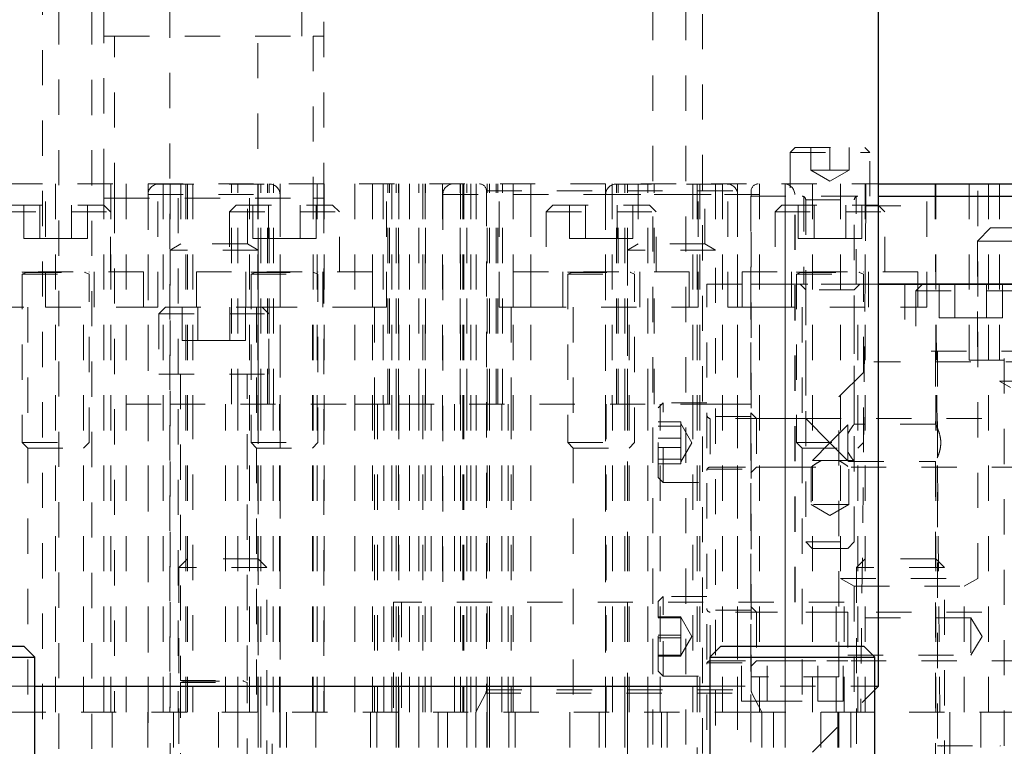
# Model space of a CAD drawing. Header units: inches. Extents: x 1802 to 2468, y -208 to -72.
# Tile 314 of 595: x 2080.71 to 2083.51, y -114.79 to -112.73. Entities that reach past the tile are written whole.
import ezdxf

# ---------------------------------------------------------------- set-up
doc = ezdxf.new("R2010")
doc.units = ezdxf.units.IN
doc.header["$LTSCALE"] = 0.5
doc.header["$MEASUREMENT"] = 0
doc.linetypes.add('HIDDEN', pattern=[0.225, 0.15, -0.075])
for name, color, linetype in [('DIE-M-S', 8, 'Continuous'), ('DIE-M-S2', 1, 'Continuous'), ('DIE-M-S3', 8, 'Continuous'), ('DSS-M-S', 53, 'Continuous'), ('SVD-M-S', 8, 'Continuous')]:
    doc.layers.add(name, color=color, linetype=linetype)

msp = doc.modelspace()

# ---------------------------------------------------------------- linework, layer by layer
at = {"layer": 'DIE-M-S', "linetype": 'HIDDEN', "lineweight": 18}
for p, q in [((2080.27666, -113.19667), (2083.15166, -113.19667)), ((2080.78571, -113.54667), (2080.78571, -113.19667)), ((2080.81416, -114.69667), (2080.81416, -113.19667)), ((2080.95116, -114.69667), (2080.95116, -113.19667)), ((2080.97116, -114.69667), (2080.97116, -113.19667)), ((2080.97116, -114.69667), (2080.97116, -113.19667)), ((2081.01416, -114.69667), (2081.01416, -113.19667)), ((2081.07666, -113.19667), (2081.07666, -114.69667)), ((2081.11916, -114.69667), (2081.11916, -113.19667)), ((2081.18416, -114.69667), (2081.18416, -113.19667)), ((2081.18866, -113.19667), (2081.18866, -114.69667)), ((2081.18916, -113.19667), (2081.18916, -113.54667)), ((2081.38966, -114.69667), (2081.38966, -113.19667)), ((2081.45166, -114.69667), (2081.45166, -113.19667)), ((2081.55716, -114.69667), (2081.55716, -113.19667)), ((2081.55716, -114.69667), (2081.55716, -113.19667)), ((2081.57716, -114.69667), (2081.57716, -113.19667)), ((2081.66416, -114.69667), (2081.66416, -113.19667)), ((2081.71395, -114.69667), (2081.71395, -113.19667)), ((2081.76916, -114.69667), (2081.76916, -113.19667)), ((2081.81941, -113.19667), (2081.81941, -114.69667)), ((2081.86416, -114.69667), (2081.86416, -113.19667)), ((2081.91356, -113.19667), (2081.91356, -114.38417)), ((2081.96416, -114.69667), (2081.96416, -113.19667)), ((2081.99416, -114.69667), (2081.99416, -113.19667)), ((2082.00891, -114.69667), (2082.00891, -113.19667)), ((2082.11437, -114.69667), (2082.11437, -113.19667)), ((2082.16395, -113.54667), (2082.16395, -113.19667)), ((2082.16416, -114.69667), (2082.16416, -113.19667)), ((2082.37666, -113.19667), (2082.37666, -114.69667)), ((2082.63666, -113.19667), (2082.63666, -114.69667)), ((2082.63916, -113.54667), (2082.63916, -113.19667)), ((2082.64416, -114.69667), (2082.64416, -113.19667)), ((2082.70916, -114.69667), (2082.70916, -113.19667)), ((2082.75166, -114.69667), (2082.75166, -113.19667)), ((2082.81416, -114.69667), (2082.81416, -113.19667)), ((2082.88666, -114.69667), (2082.88666, -113.19667)), ((2082.91476, -114.38417), (2082.91476, -113.19667)), ((2082.96416, -113.19667), (2082.96416, -114.69667)), ((2083.04416, -113.19667), (2083.04416, -114.31667)), ((2083.11366, -113.19667), (2083.11366, -114.69667)), ((2083.28916, -113.54667), (2083.28916, -113.19667)), ((2083.31466, -114.69667), (2083.31466, -113.19667)), ((2083.40966, -113.19667), (2083.40966, -113.69667)), ((2083.43416, -114.31667), (2083.43416, -113.19667)), ((2083.46416, -114.69667), (2083.46416, -113.19667)), ((2083.49541, -113.19667), (2083.49541, -113.75667)), ((2080.62416, -113.54667), (2080.78571, -113.54667)), ((2080.73466, -113.54667), (2080.73466, -114.69667)), ((2080.78571, -113.54667), (2081.01416, -113.54667)), ((2080.89366, -114.69667), (2080.89366, -113.54667)), ((2081.38466, -113.54667), (2081.38466, -114.69667)), ((2081.40066, -113.54667), (2081.66416, -113.54667)), ((2081.54366, -114.69667), (2081.54366, -113.54667)), ((2082.16416, -113.54667), (2082.63916, -113.54667)), ((2082.28466, -113.54667), (2082.28466, -114.69667)), ((2082.44366, -114.69667), (2082.44366, -113.54667)), ((2082.81416, -113.54667), (2083.28916, -113.54667)), ((2082.93466, -113.54667), (2082.93466, -114.69667)), ((2083.09366, -114.69667), (2083.09366, -113.54667)), ((2083.40966, -113.69667), (2084.01866, -113.69667)), ((2083.49541, -113.75667), (2083.93291, -113.75667)), ((2083.49541, -113.75667), (2083.52666, -113.77472)), ((2083.04416, -114.31667), (2083.43416, -114.31667)), ((2083.04416, -114.31667), (2083.08291, -114.33905)), ((2083.39541, -114.33905), (2083.43416, -114.31667)), ((2083.08291, -114.33905), (2083.39541, -114.33905)), ((2083.08291, -114.33905), (2083.08291, -114.69667)), ((2083.39541, -114.69667), (2083.39541, -114.33905)), ((2083.05416, -114.38417), (2081.77416, -114.38417)), ((2081.77416, -114.38417), (2081.77416, -114.69667)), ((2083.05416, -114.69667), (2083.05416, -114.38417)), ((2080.28654, -114.69667), (2082.78916, -114.69667)), ((2083.03916, -114.69667), (2083.66416, -114.69667))]:
    msp.add_line(p, q, dxfattribs=at)
at = {"layer": 'DIE-M-S', "linetype": 'Continuous', "lineweight": 25}
msp.add_line((2083.15166, -113.19667), (2083.61916, -113.19667), dxfattribs=at)
at = {"layer": 'DIE-M-S2', "linetype": 'HIDDEN', "lineweight": 18}
for p, q in [((2081.10416, -113.54667), (2081.10416, -113.19667)), ((2081.13916, -113.19667), (2081.13916, -113.38467)), ((2081.20416, -113.19667), (2081.20416, -113.82167)), ((2081.31339, -113.82167), (2081.31339, -113.19667)), ((2081.33199, -113.82167), (2081.33199, -113.19667)), ((2081.33199, -113.82167), (2081.33199, -113.19667)), ((2081.38987, -113.82167), (2081.38987, -113.19667)), ((2081.39699, -113.82167), (2081.39699, -113.19667)), ((2081.41559, -113.82167), (2081.41559, -113.19667)), ((2081.42048, -113.82167), (2081.42048, -113.19667)), ((2081.43347, -113.82167), (2081.43347, -113.19667)), ((2081.74485, -113.19667), (2081.74485, -113.82167)), ((2081.75416, -113.54667), (2081.75416, -113.19667)), ((2081.75784, -113.82167), (2081.75784, -113.19667)), ((2081.76272, -113.82167), (2081.76272, -113.19667)), ((2081.78132, -113.82167), (2081.78132, -113.19667)), ((2081.78845, -113.82167), (2081.78845, -113.19667)), ((2081.78916, -113.19667), (2081.78916, -113.82167)), ((2081.84632, -113.82167), (2081.84632, -113.19667)), ((2081.84632, -113.82167), (2081.84632, -113.19667)), ((2081.85709, -113.19667), (2081.85709, -113.82167)), ((2081.86492, -113.82167), (2081.86492, -113.19667)), ((2081.96339, -113.82167), (2081.96339, -113.19667)), ((2081.97123, -113.19667), (2081.97123, -113.82167)), ((2081.97416, -113.19667), (2081.97416, -113.82167)), ((2081.98199, -113.82167), (2081.98199, -113.19667)), ((2081.98199, -113.82167), (2081.98199, -113.19667)), ((2082.03987, -113.82167), (2082.03987, -113.19667)), ((2082.04699, -113.82167), (2082.04699, -113.19667)), ((2082.06559, -113.82167), (2082.06559, -113.19667)), ((2082.07048, -113.82167), (2082.07048, -113.19667)), ((2082.07416, -113.54667), (2082.07416, -113.19667)), ((2082.08347, -113.82167), (2082.08347, -113.19667)), ((2082.39485, -113.19667), (2082.39485, -113.82167)), ((2082.40784, -113.82167), (2082.40784, -113.19667)), ((2082.41272, -113.82167), (2082.41272, -113.19667)), ((2082.43132, -113.82167), (2082.43132, -113.19667)), ((2082.43845, -113.82167), (2082.43845, -113.19667)), ((2082.49632, -113.82167), (2082.49632, -113.19667)), ((2082.49632, -113.82167), (2082.49632, -113.19667)), ((2082.51492, -113.82167), (2082.51492, -113.19667)), ((2082.62416, -113.19667), (2082.62416, -113.82167)), ((2082.68916, -113.19667), (2082.68916, -113.38467)), ((2082.72416, -113.54667), (2082.72416, -113.19667)), ((2082.96416, -113.19667), (2082.96416, -114.69667)), ((2083.11581, -113.19667), (2083.11581, -113.25867)), ((2083.31251, -113.25867), (2083.31251, -113.19667)), ((2083.46416, -114.69667), (2083.46416, -113.19667)), ((2083.11581, -113.25867), (2083.10178, -114.69667)), ((2083.11581, -113.25867), (2083.31251, -113.25867)), ((2083.32654, -114.69667), (2083.31251, -113.25867)), ((2081.01416, -113.54667), (2081.10416, -113.54667)), ((2081.66416, -113.54667), (2081.75416, -113.54667)), ((2081.71981, -113.54667), (2081.71981, -113.82167)), ((2082.07416, -113.54667), (2082.10851, -113.54667)), ((2082.10851, -113.54667), (2082.10851, -113.82167)), ((2082.10851, -113.54667), (2082.16416, -113.54667)), ((2082.72416, -113.54667), (2082.81416, -113.54667)), ((2081.01416, -113.82167), (2081.13916, -113.82167)), ((2081.13916, -113.82167), (2081.66416, -113.82167)), ((2081.66416, -113.82167), (2081.78916, -113.82167)), ((2081.78916, -113.82167), (2082.68916, -113.82167)), ((2082.68916, -113.82167), (2082.81416, -113.82167))]:
    msp.add_line(p, q, dxfattribs=at)
at = {"layer": 'DIE-M-S3', "linetype": 'HIDDEN', "lineweight": 18}
for p, q in [((2081.13866, -111.68167), (2081.13866, -114.69667)), ((2081.38866, -114.69667), (2081.38866, -111.68167)), ((2080.95116, -113.19667), (2080.95116, -111.94667)), ((2081.57616, -113.23667), (2081.57616, -111.94667)), ((2081.01366, -112.57667), (2081.01366, -112.77667)), ((2081.51366, -112.77667), (2081.51366, -112.57667)), ((2080.98116, -112.77667), (2080.95116, -112.77667)), ((2080.98116, -112.77667), (2081.54616, -112.77667)), ((2080.98116, -113.23667), (2080.98116, -112.77667)), ((2081.57616, -112.77667), (2081.54616, -112.77667)), ((2081.54616, -112.77667), (2081.54616, -113.23667)), ((2081.10666, -113.19717), (2081.42166, -113.19717)), ((2081.16941, -113.19717), (2081.16941, -113.36721)), ((2081.35891, -113.36721), (2081.35891, -113.19717)), ((2082.63666, -113.19667), (2082.63666, -115.19667)), ((2082.88666, -115.19667), (2082.88666, -113.19667)), ((2080.95116, -113.23667), (2080.98116, -113.23667)), ((2080.98116, -113.23667), (2080.98116, -114.69667)), ((2080.98116, -113.23667), (2081.54616, -113.23667)), ((2081.07666, -113.22717), (2081.44991, -113.22717)), ((2081.07666, -113.22717), (2081.07666, -114.94667)), ((2081.16209, -113.23667), (2081.16209, -114.69667)), ((2081.36522, -114.69667), (2081.36522, -113.23667)), ((2081.45166, -114.94667), (2081.45166, -113.22717)), ((2081.54616, -114.69667), (2081.54616, -113.23667)), ((2081.54616, -113.23667), (2081.57616, -113.23667)), ((2081.57616, -113.23667), (2081.57616, -114.69667)), ((2081.16941, -113.36721), (2081.13916, -113.38467)), ((2081.35891, -113.36721), (2081.16941, -113.36721)), ((2081.38916, -113.38467), (2081.35891, -113.36721)), ((2081.38916, -113.38467), (2081.13916, -113.38467)), ((2081.13916, -113.38467), (2081.13916, -115.13467)), ((2081.38916, -115.13467), (2081.38916, -113.38467)), ((2081.01416, -113.82167), (2081.13916, -113.82167)), ((2081.13916, -113.82167), (2081.66416, -113.82167)), ((2081.20416, -113.82167), (2081.20416, -114.69667)), ((2081.29699, -114.69667), (2081.29699, -113.82167)), ((2081.33199, -114.69667), (2081.33199, -113.82167)), ((2081.33199, -114.69667), (2081.33199, -113.82167)), ((2081.38987, -114.69667), (2081.38987, -113.82167)), ((2081.39699, -114.69667), (2081.39699, -113.82167)), ((2081.43199, -114.69667), (2081.43199, -113.82167)), ((2081.44987, -114.69667), (2081.44987, -113.82167)), ((2081.66416, -113.82167), (2081.78916, -113.82167)), ((2081.71981, -113.82167), (2081.71981, -114.69667)), ((2081.72845, -113.82167), (2081.72845, -114.69667)), ((2081.74632, -114.69667), (2081.74632, -113.82167)), ((2081.78132, -114.69667), (2081.78132, -113.82167)), ((2081.78845, -114.69667), (2081.78845, -113.82167)), ((2081.78916, -113.82167), (2081.78916, -114.69667)), ((2081.78916, -113.82167), (2082.68916, -113.82167)), ((2081.84632, -114.69667), (2081.84632, -113.82167)), ((2081.84632, -114.69667), (2081.84632, -113.82167)), ((2081.85709, -113.82167), (2081.85709, -114.69667)), ((2081.88132, -114.69667), (2081.88132, -113.82167)), ((2081.94699, -114.69667), (2081.94699, -113.82167)), ((2081.97123, -113.82167), (2081.97123, -114.69667)), ((2081.97416, -113.82167), (2081.97416, -114.69667)), ((2081.98199, -114.69667), (2081.98199, -113.82167)), ((2081.98199, -114.69667), (2081.98199, -113.82167)), ((2082.03987, -114.69667), (2082.03987, -113.82167)), ((2082.04699, -114.69667), (2082.04699, -113.82167)), ((2082.08199, -114.69667), (2082.08199, -113.82167)), ((2082.09987, -114.69667), (2082.09987, -113.82167)), ((2082.10851, -113.82167), (2082.10851, -114.69667)), ((2082.37845, -113.82167), (2082.37845, -114.69667)), ((2082.39632, -114.69667), (2082.39632, -113.82167)), ((2082.43132, -114.69667), (2082.43132, -113.82167)), ((2082.43845, -114.69667), (2082.43845, -113.82167)), ((2082.49632, -114.69667), (2082.49632, -113.82167)), ((2082.49632, -114.69667), (2082.49632, -113.82167)), ((2082.53132, -114.69667), (2082.53132, -113.82167)), ((2082.62416, -113.82167), (2082.62416, -114.69667)), ((2082.68916, -113.82167), (2082.81416, -113.82167)), ((2080.28654, -114.69667), (2082.78916, -114.69667)), ((2080.9751, -114.69667), (2080.9751, -115.19667)), ((2081.07616, -114.69667), (2081.07616, -115.19667)), ((2081.14866, -114.69667), (2081.14866, -114.88667)), ((2081.27699, -115.19667), (2081.27699, -114.69667)), ((2081.33199, -115.19667), (2081.33199, -114.69667)), ((2081.33199, -115.19667), (2081.33199, -114.69667)), ((2081.38987, -115.19667), (2081.38987, -114.69667)), ((2081.39699, -115.19667), (2081.39699, -114.69667)), ((2081.42966, -114.88667), (2081.42966, -114.69667)), ((2081.45116, -115.19667), (2081.45116, -114.69667)), ((2081.45199, -115.19667), (2081.45199, -114.69667)), ((2081.46987, -115.19667), (2081.46987, -114.69667)), ((2081.55322, -115.19667), (2081.55322, -114.69667)), ((2081.70845, -114.69667), (2081.70845, -115.19667)), ((2081.72632, -115.19667), (2081.72632, -114.69667)), ((2081.78132, -115.19667), (2081.78132, -114.69667)), ((2081.78845, -115.19667), (2081.78845, -114.69667)), ((2081.78916, -114.69667), (2081.78916, -115.19667)), ((2081.84632, -115.19667), (2081.84632, -114.69667)), ((2081.84632, -115.19667), (2081.84632, -114.69667)), ((2081.90132, -115.19667), (2081.90132, -114.69667)), ((2081.92699, -115.19667), (2081.92699, -114.69667)), ((2081.98199, -115.19667), (2081.98199, -114.69667)), ((2081.98199, -115.19667), (2081.98199, -114.69667)), ((2082.00791, -114.69667), (2082.00791, -115.19667)), ((2082.03916, -115.19667), (2082.03916, -114.69667)), ((2082.03987, -115.19667), (2082.03987, -114.69667)), ((2082.04699, -115.19667), (2082.04699, -114.69667)), ((2082.10199, -115.19667), (2082.10199, -114.69667)), ((2082.11987, -115.19667), (2082.11987, -114.69667)), ((2082.2751, -114.69667), (2082.2751, -115.19667)), ((2082.35845, -114.69667), (2082.35845, -115.19667)), ((2082.37632, -115.19667), (2082.37632, -114.69667)), ((2082.43132, -115.19667), (2082.43132, -114.69667)), ((2082.43845, -115.19667), (2082.43845, -114.69667)), ((2082.49632, -115.19667), (2082.49632, -114.69667)), ((2082.49632, -115.19667), (2082.49632, -114.69667)), ((2082.5351, -114.69667), (2082.5351, -115.19667)), ((2082.55132, -115.19667), (2082.55132, -114.69667)), ((2082.82041, -115.19667), (2082.82041, -114.69667)), ((2082.85322, -115.19667), (2082.85322, -114.69667)), ((2082.98822, -115.19667), (2082.98822, -114.69667)), ((2083.03603, -114.69667), (2083.03603, -115.19667)), ((2083.03916, -114.69667), (2083.66416, -114.69667)), ((2083.07353, -114.69667), (2083.07353, -115.19667)), ((2083.07366, -114.69667), (2083.07366, -114.88667)), ((2083.35466, -114.88667), (2083.35466, -114.69667)), ((2083.35478, -115.19667), (2083.35478, -114.69667)), ((2083.44228, -115.19667), (2083.44228, -114.69667))]:
    msp.add_line(p, q, dxfattribs=at)
for centre, start, end in [((2081.10666, -113.22717), 90, 180), ((2081.42166, -113.22717), 0, 90)]:
    msp.add_arc(centre, 0.03, start, end, dxfattribs=at)
at = {"layer": 'DSS-M-S', "linetype": 'HIDDEN', "lineweight": 18}
for p, q in [((2082.51103, -116.1888), (2082.51103, -111.95455)), ((2082.60478, -116.1888), (2082.60478, -112.19667)), ((2080.77666, -112.21667), (2080.77666, -116.61417)), ((2082.65166, -116.61417), (2082.65166, -112.21667)), ((2080.82353, -112.50045), (2080.82353, -115.91571)), ((2080.91728, -112.50104), (2080.91728, -115.91656)), ((2082.76306, -114.66542), (2082.76306, -114.50917)), ((2082.83523, -114.66542), (2082.83523, -114.50917)), ((2082.97957, -114.66542), (2082.97957, -114.50917)), ((2083.05174, -114.66542), (2083.05174, -114.50917)), ((2080.28654, -114.62317), (2080.75529, -114.62317)), ((2082.67303, -114.62317), (2083.14178, -114.62317)), ((2082.96416, -114.81067), (2083.14178, -114.63306)), ((2082.76306, -114.66542), (2082.83523, -114.66542)), ((2082.83523, -114.66542), (2082.97957, -114.66542)), ((2082.97957, -114.66542), (2083.05174, -114.66542))]:
    msp.add_line(p, q, dxfattribs=at)
at = {"layer": 'DSS-M-S', "linetype": 'Continuous', "lineweight": 25}
for p, q in [((2083.15166, -114.62317), (2083.15166, -112.21667)), ((2080.31779, -114.50917), (2080.72404, -114.50917)), ((2080.75529, -114.54042), (2080.72404, -114.50917)), ((2082.70428, -114.50917), (2082.67303, -114.54042)), ((2082.70428, -114.50917), (2083.11053, -114.50917)), ((2083.14178, -114.54042), (2083.11053, -114.50917)), ((2080.28654, -114.54042), (2080.75529, -114.54042)), ((2080.75529, -114.82167), (2080.75529, -114.54042)), ((2082.67303, -114.54042), (2082.67303, -114.82167)), ((2082.67303, -114.54042), (2083.14178, -114.54042)), ((2083.14178, -114.82167), (2083.14178, -114.54042)), ((2080.75529, -114.62317), (2082.67303, -114.62317)), ((2083.14178, -114.63306), (2083.15166, -114.62317)), ((2083.14178, -114.62317), (2083.15166, -114.62317))]:
    msp.add_line(p, q, dxfattribs=at)
at = {"layer": 'SVD-M-S', "linetype": 'HIDDEN', "lineweight": 18}
for p, q in [((2082.91516, -113.09367), (2082.90116, -113.10767)), ((2082.91516, -113.09367), (2083.11316, -113.09367)), ((2082.95966, -113.15767), (2082.95966, -113.09367)), ((2083.01416, -113.15767), (2083.01416, -113.09367)), ((2083.06866, -113.15767), (2083.06866, -113.09367)), ((2083.12716, -113.10767), (2083.11316, -113.09367)), ((2082.90116, -113.10767), (2083.12716, -113.10767)), ((2082.90116, -113.10767), (2082.90116, -113.23167)), ((2083.12716, -113.23167), (2083.12716, -113.10767)), ((2082.98691, -113.15767), (2082.95966, -113.15767)), ((2082.95966, -113.15767), (2083.01416, -113.18914)), ((2083.01416, -113.15767), (2082.98691, -113.15767)), ((2083.04141, -113.15767), (2083.01416, -113.15767)), ((2083.01416, -113.18914), (2083.06866, -113.15767)), ((2083.06866, -113.15767), (2083.04141, -113.15767)), ((2082.40666, -113.19717), (2082.72166, -113.19717)), ((2082.46941, -113.19717), (2082.46941, -113.36721)), ((2082.65891, -113.36721), (2082.65891, -113.19717)), ((2081.07666, -113.22717), (2081.44991, -113.22717)), ((2081.91416, -113.22667), (2082.91236, -113.22667)), ((2081.91416, -113.22667), (2081.91416, -114.38417)), ((2082.03816, -113.21667), (2082.79016, -113.21667)), ((2082.03816, -113.21667), (2082.03816, -114.63345)), ((2082.37666, -113.22717), (2082.74991, -113.22717)), ((2082.37666, -113.22717), (2082.37666, -114.94667)), ((2082.75166, -114.94667), (2082.75166, -113.22717)), ((2082.78916, -113.23167), (2082.78916, -113.48167)), ((2082.78916, -113.23167), (2083.15166, -113.23167)), ((2082.79016, -114.63345), (2082.79016, -113.21667)), ((2082.91416, -114.38417), (2082.91416, -113.22667)), ((2082.93941, -113.23167), (2082.93941, -113.48167)), ((2083.08891, -113.48167), (2083.08891, -113.23167)), ((2080.67716, -113.25667), (2080.95116, -113.25667)), ((2080.72395, -113.35167), (2080.72395, -113.25667)), ((2080.76905, -113.35167), (2080.76905, -113.25667)), ((2080.85926, -113.35167), (2080.85926, -113.25667)), ((2080.90437, -113.35167), (2080.90437, -113.25667)), ((2080.97016, -113.27567), (2080.95116, -113.25667)), ((2081.32716, -113.25667), (2081.30816, -113.27567)), ((2081.32716, -113.25667), (2081.60116, -113.25667)), ((2081.37395, -113.35167), (2081.37395, -113.25667)), ((2081.41905, -113.35167), (2081.41905, -113.25667)), ((2081.50926, -113.35167), (2081.50926, -113.25667)), ((2081.55437, -113.35167), (2081.55437, -113.25667)), ((2081.62016, -113.27567), (2081.60116, -113.25667)), ((2082.22716, -113.25667), (2082.20816, -113.27567)), ((2082.22716, -113.25667), (2082.50116, -113.25667)), ((2082.27395, -113.35167), (2082.27395, -113.25667)), ((2082.31905, -113.35167), (2082.31905, -113.25667)), ((2082.40926, -113.35167), (2082.40926, -113.25667)), ((2082.45437, -113.35167), (2082.45437, -113.25667)), ((2082.52016, -113.27567), (2082.50116, -113.25667)), ((2082.87716, -113.25667), (2082.85816, -113.27567)), ((2082.87716, -113.25667), (2083.15116, -113.25667)), ((2082.92395, -113.35167), (2082.92395, -113.25667)), ((2082.94516, -113.24167), (2083.08316, -113.24167)), ((2082.94516, -113.24167), (2082.94516, -114.21307)), ((2082.96905, -113.35167), (2082.96905, -113.25667)), ((2083.05926, -113.35167), (2083.05926, -113.25667)), ((2083.08316, -114.21307), (2083.08316, -113.24167)), ((2083.10437, -113.35167), (2083.10437, -113.25667)), ((2083.17016, -113.27567), (2083.15116, -113.25667)), ((2080.65816, -113.27567), (2080.97016, -113.27567)), ((2080.97016, -113.44667), (2080.97016, -113.27567)), ((2081.30816, -113.27567), (2081.62016, -113.27567)), ((2081.30816, -113.27567), (2081.30816, -113.44667)), ((2081.62016, -113.44667), (2081.62016, -113.27567)), ((2082.20816, -113.27567), (2082.52016, -113.27567)), ((2082.20816, -113.27567), (2082.20816, -113.44667)), ((2082.52016, -113.44667), (2082.52016, -113.27567)), ((2082.85816, -113.27567), (2083.17016, -113.27567)), ((2082.85816, -113.27567), (2082.85816, -113.44667)), ((2083.17016, -113.44667), (2083.17016, -113.27567)), ((2083.47041, -113.32167), (2083.43291, -113.35917)), ((2083.47041, -113.32167), (2083.95791, -113.32167)), ((2080.72395, -113.35167), (2080.76905, -113.35167)), ((2080.76905, -113.35167), (2080.85926, -113.35167)), ((2080.85926, -113.35167), (2080.90437, -113.35167)), ((2081.37395, -113.35167), (2081.41905, -113.35167)), ((2081.41905, -113.35167), (2081.50926, -113.35167)), ((2081.50926, -113.35167), (2081.55437, -113.35167)), ((2082.27395, -113.35167), (2082.31905, -113.35167)), ((2082.31905, -113.35167), (2082.40926, -113.35167)), ((2082.40926, -113.35167), (2082.45437, -113.35167)), ((2082.92395, -113.35167), (2082.96905, -113.35167)), ((2082.96905, -113.35167), (2083.05926, -113.35167)), ((2083.05926, -113.35167), (2083.10437, -113.35167)), ((2082.46941, -113.36721), (2082.43916, -113.38467)), ((2082.65891, -113.36721), (2082.46941, -113.36721)), ((2082.68916, -113.38467), (2082.65891, -113.36721)), ((2083.43291, -113.35917), (2083.99541, -113.35917)), ((2083.43291, -113.35917), (2083.43291, -113.69667)), ((2082.68916, -113.38467), (2082.43916, -113.38467)), ((2082.43916, -113.38467), (2082.43916, -115.13467)), ((2082.68916, -115.13467), (2082.68916, -113.38467)), ((2080.56416, -113.44667), (2081.06416, -113.44667)), ((2080.71916, -113.44667), (2080.71916, -113.44707)), ((2080.71916, -113.44707), (2080.90916, -113.44707)), ((2080.73046, -113.44859), (2080.71916, -113.45271)), ((2080.71916, -113.45271), (2080.90916, -113.45271)), ((2080.71916, -113.45271), (2080.71916, -113.93117)), ((2080.73046, -113.44859), (2080.89786, -113.44859)), ((2080.90916, -113.45271), (2080.89786, -113.44859)), ((2080.90916, -113.44707), (2080.90916, -113.44667)), ((2080.90916, -113.93117), (2080.90916, -113.45271)), ((2080.92353, -113.54667), (2080.92353, -113.44667)), ((2081.06416, -113.54667), (2081.06416, -113.44667)), ((2081.21416, -113.44667), (2081.71416, -113.44667)), ((2081.21416, -113.44667), (2081.21416, -113.54667)), ((2081.35478, -113.44667), (2081.35478, -113.54667)), ((2081.36916, -113.44667), (2081.36916, -113.44707)), ((2081.36916, -113.44707), (2081.55916, -113.44707)), ((2081.38046, -113.44859), (2081.36916, -113.45271)), ((2081.36916, -113.45271), (2081.55916, -113.45271)), ((2081.36916, -113.45271), (2081.36916, -113.93117)), ((2081.38046, -113.44859), (2081.54786, -113.44859)), ((2081.55916, -113.45271), (2081.54786, -113.44859)), ((2081.55916, -113.44707), (2081.55916, -113.44667)), ((2081.55916, -113.93117), (2081.55916, -113.45271)), ((2081.57353, -113.54667), (2081.57353, -113.44667)), ((2081.71416, -113.54667), (2081.71416, -113.44667)), ((2082.11416, -113.44667), (2082.61416, -113.44667)), ((2082.11416, -113.44667), (2082.11416, -113.54667)), ((2082.25478, -113.44667), (2082.25478, -113.54667)), ((2082.26916, -113.44667), (2082.26916, -113.44707)), ((2082.26916, -113.44707), (2082.45916, -113.44707)), ((2082.28046, -113.44859), (2082.26916, -113.45271)), ((2082.26916, -113.45271), (2082.45916, -113.45271)), ((2082.26916, -113.45271), (2082.26916, -113.93117)), ((2082.28046, -113.44859), (2082.44786, -113.44859)), ((2082.45916, -113.45271), (2082.44786, -113.44859)), ((2082.45916, -113.44707), (2082.45916, -113.44667)), ((2082.45916, -113.93117), (2082.45916, -113.45271)), ((2082.47353, -113.54667), (2082.47353, -113.44667)), ((2082.61416, -113.54667), (2082.61416, -113.44667)), ((2082.76416, -113.44667), (2083.26416, -113.44667)), ((2082.76416, -113.44667), (2082.76416, -113.54667)), ((2082.90478, -113.44667), (2082.90478, -113.54667)), ((2082.91916, -113.44667), (2082.91916, -113.44707)), ((2082.91916, -113.44707), (2083.10916, -113.44707)), ((2082.93046, -113.44859), (2082.91916, -113.45271)), ((2082.91916, -113.45271), (2083.10916, -113.45271)), ((2082.91916, -113.45271), (2082.91916, -113.93117)), ((2082.93046, -113.44859), (2083.09786, -113.44859)), ((2083.10916, -113.45271), (2083.09786, -113.44859)), ((2083.10916, -113.44707), (2083.10916, -113.44667)), ((2083.10916, -113.93117), (2083.10916, -113.45271)), ((2083.12353, -113.54667), (2083.12353, -113.44667)), ((2083.26416, -113.54667), (2083.26416, -113.44667)), ((2082.66416, -113.48167), (2082.78916, -113.48167)), ((2082.66416, -114.94667), (2082.66416, -113.48167)), ((2082.78916, -113.48167), (2083.15166, -113.48167)), ((2082.78916, -114.94667), (2082.78916, -113.48167)), ((2082.78916, -113.48167), (2082.78916, -115.19667)), ((2083.15166, -113.48167), (2082.78916, -113.48167)), ((2082.92916, -113.48167), (2082.94516, -113.49767)), ((2083.08316, -113.49767), (2083.09916, -113.48167)), ((2083.22666, -113.48167), (2083.22666, -113.67167)), ((2083.27716, -113.48167), (2083.25816, -113.50067)), ((2083.32395, -113.57667), (2083.32395, -113.48167)), ((2083.36905, -113.57667), (2083.36905, -113.48167)), ((2083.45926, -113.57667), (2083.45926, -113.48167)), ((2083.50437, -113.57667), (2083.50437, -113.48167)), ((2083.08316, -113.49767), (2082.94516, -113.49767)), ((2082.94516, -113.49767), (2082.94516, -113.86267)), ((2083.08316, -113.87892), (2083.08316, -113.49767)), ((2083.25816, -113.50067), (2083.57016, -113.50067)), ((2083.25816, -113.50067), (2083.25816, -113.67167)), ((2081.12666, -113.54667), (2081.10766, -113.56567)), ((2081.12666, -113.54667), (2081.40066, -113.54667)), ((2081.17345, -113.64167), (2081.17345, -113.54667)), ((2081.21855, -113.64167), (2081.21855, -113.54667)), ((2081.30876, -113.64167), (2081.30876, -113.54667)), ((2081.35387, -113.64167), (2081.35387, -113.54667)), ((2081.41966, -113.56567), (2081.40066, -113.54667)), ((2081.10766, -113.56567), (2081.41966, -113.56567)), ((2081.10766, -113.56567), (2081.10766, -113.73667)), ((2081.41966, -113.73667), (2081.41966, -113.56567)), ((2083.32395, -113.57667), (2083.36905, -113.57667)), ((2083.36905, -113.57667), (2083.45926, -113.57667)), ((2083.45926, -113.57667), (2083.50437, -113.57667)), ((2081.17345, -113.64167), (2081.21855, -113.64167)), ((2081.21855, -113.64167), (2081.30876, -113.64167)), ((2081.30876, -113.64167), (2081.35387, -113.64167)), ((2083.60166, -113.67167), (2083.22666, -113.67167)), ((2083.31366, -113.67167), (2083.31366, -113.87898)), ((2083.31916, -113.67167), (2083.31916, -114.79207)), ((2083.50916, -114.79207), (2083.50916, -113.67167)), ((2083.03916, -113.80167), (2083.13916, -113.70167)), ((2083.81416, -113.70167), (2083.13916, -113.70167)), ((2081.10766, -113.73667), (2081.41966, -113.73667)), ((2081.16866, -113.73667), (2081.16866, -114.60707)), ((2081.35866, -114.60707), (2081.35866, -113.73667)), ((2082.54016, -113.81867), (2082.52616, -113.83267)), ((2082.54016, -114.04467), (2082.54016, -113.81867)), ((2082.66416, -113.81867), (2082.54016, -113.81867)), ((2083.03916, -115.19667), (2083.03916, -113.80167)), ((2082.52616, -114.03067), (2082.52616, -113.83267)), ((2082.80516, -113.86267), (2082.78916, -113.84667)), ((2082.59016, -113.87179), (2082.52616, -113.87179)), ((2082.59016, -113.87838), (2082.59016, -113.87179)), ((2082.62162, -113.93167), (2082.59016, -113.87717)), ((2082.59016, -113.88497), (2082.59016, -113.87838)), ((2082.78916, -113.85692), (2082.66416, -113.85692)), ((2083.64556, -113.86267), (2082.67416, -113.86267)), ((2082.67416, -113.86381), (2082.67416, -113.99954)), ((2082.80516, -113.86267), (2082.80516, -114.00067)), ((2082.94516, -113.86267), (2082.80516, -113.86267)), ((2082.94516, -113.86267), (2083.01416, -113.93167)), ((2083.01416, -113.93167), (2083.06516, -113.88067)), ((2083.06516, -113.88067), (2083.06516, -113.99895)), ((2083.31395, -113.87842), (2083.08278, -113.87842)), ((2082.59016, -113.88497), (2082.52616, -113.88497)), ((2082.59016, -113.91491), (2082.59016, -113.88497)), ((2080.71916, -113.93117), (2080.90916, -113.93117)), ((2080.71916, -113.93117), (2080.73466, -113.94667)), ((2080.89366, -113.94667), (2080.90916, -113.93117)), ((2081.36916, -113.93117), (2081.55916, -113.93117)), ((2081.36916, -113.93117), (2081.38466, -113.94667)), ((2081.54366, -113.94667), (2081.55916, -113.93117)), ((2082.26916, -113.93117), (2082.45916, -113.93117)), ((2082.26916, -113.93117), (2082.28466, -113.94667)), ((2082.44366, -113.94667), (2082.45916, -113.93117)), ((2082.59016, -113.91849), (2082.52616, -113.91849)), ((2082.59016, -113.94485), (2082.59016, -113.91491)), ((2082.59016, -113.98617), (2082.62162, -113.93167)), ((2082.91916, -113.93117), (2083.10916, -113.93117)), ((2082.91916, -113.93117), (2082.93466, -113.94667)), ((2083.01416, -113.93167), (2082.96416, -113.98167)), ((2083.06416, -113.98167), (2083.01416, -113.93167)), ((2083.09366, -113.94667), (2083.10916, -113.93117)), ((2080.73466, -113.94667), (2080.89366, -113.94667)), ((2081.38466, -113.94667), (2081.54366, -113.94667)), ((2082.28466, -113.94667), (2082.44366, -113.94667)), ((2082.59016, -113.94485), (2082.52616, -113.94485)), ((2082.59016, -113.94485), (2082.59016, -113.9682)), ((2082.93466, -113.94667), (2083.09366, -113.94667)), ((2082.59016, -113.97838), (2082.52616, -113.97838)), ((2082.59016, -113.99155), (2082.52616, -113.99155)), ((2082.59016, -113.9682), (2082.59016, -113.99155)), ((2083.06416, -113.98167), (2082.96416, -113.98167)), ((2083.08068, -113.98167), (2083.06516, -113.98167)), ((2083.06741, -113.98492), (2083.06516, -113.98267)), ((2083.06741, -114.10667), (2083.06741, -113.98492)), ((2083.06741, -113.98492), (2083.31366, -113.98492)), ((2083.31366, -113.98492), (2083.31366, -115.19667)), ((2082.66416, -114.00642), (2082.78916, -114.00642)), ((2082.67416, -114.00067), (2083.64556, -114.00067)), ((2082.78916, -114.01667), (2082.80516, -114.00067)), ((2082.80516, -114.00067), (2082.96136, -114.00067)), ((2082.96091, -114.00033), (2082.96091, -114.10667)), ((2082.52616, -114.03067), (2082.54016, -114.04467)), ((2082.54016, -114.04467), (2082.66416, -114.04467)), ((2083.06741, -114.10667), (2082.96091, -114.10667)), ((2082.96091, -114.10667), (2083.01416, -114.13867)), ((2083.01416, -114.13867), (2083.06741, -114.10667)), ((2082.94516, -114.21307), (2083.08316, -114.21307)), ((2082.94516, -114.21307), (2082.96376, -114.23167)), ((2083.06456, -114.23167), (2083.08316, -114.21307)), ((2082.96376, -114.23167), (2083.06456, -114.23167)), ((2081.18866, -114.26167), (2081.16416, -114.28617)), ((2081.38966, -114.26167), (2081.18866, -114.26167)), ((2081.41416, -114.28617), (2081.38966, -114.26167)), ((2083.11366, -114.26167), (2083.08916, -114.28617)), ((2083.31466, -114.26167), (2083.11366, -114.26167)), ((2083.33916, -114.28617), (2083.31466, -114.26167)), ((2081.41416, -114.28617), (2081.16416, -114.28617)), ((2081.16416, -114.28617), (2081.16416, -114.87736)), ((2081.41416, -114.87736), (2081.41416, -114.28617)), ((2083.33916, -114.28617), (2083.08916, -114.28617)), ((2083.08916, -114.28617), (2083.08916, -114.87736)), ((2083.33916, -114.87736), (2083.33916, -114.28617)), ((2081.79697, -114.38417), (2081.79697, -114.69667)), ((2082.54016, -114.36867), (2082.52616, -114.38267)), ((2082.52616, -114.42753), (2082.52616, -114.38267)), ((2082.54016, -114.41987), (2082.54016, -114.36867)), ((2082.66416, -114.36867), (2082.54016, -114.36867)), ((2083.03135, -114.69667), (2083.03135, -114.38417)), ((2082.78916, -114.40692), (2082.66416, -114.40692)), ((2083.64556, -114.41267), (2082.67416, -114.41267)), ((2082.67416, -114.54948), (2082.67416, -114.41386)), ((2082.80516, -114.41267), (2082.78916, -114.39667)), ((2082.80516, -114.41267), (2082.80516, -114.55067)), ((2083.06516, -114.41267), (2082.80516, -114.41267)), ((2083.06516, -114.41267), (2083.06516, -114.55067)), ((2082.59016, -114.42552), (2082.52616, -114.42552)), ((2082.52616, -114.58067), (2082.52616, -114.42753)), ((2082.59016, -114.42899), (2082.52616, -114.42899)), ((2082.54016, -114.59467), (2082.54016, -114.41987)), ((2082.59016, -114.45187), (2082.59016, -114.42552)), ((2082.62162, -114.48167), (2082.59016, -114.42717)), ((2083.41416, -114.42842), (2083.06516, -114.42842)), ((2083.41416, -114.42842), (2083.41416, -114.53492)), ((2083.44615, -114.48167), (2083.41416, -114.42842)), ((2082.59016, -114.47821), (2082.59016, -114.45187)), ((2082.59016, -114.47821), (2082.52616, -114.47821)), ((2082.59016, -114.48514), (2082.52616, -114.48514)), ((2082.59016, -114.47821), (2082.59016, -114.50628)), ((2082.59016, -114.53617), (2082.62162, -114.48167)), ((2083.41416, -114.53492), (2083.44615, -114.48167)), ((2082.59016, -114.50628), (2082.59016, -114.53436)), ((2082.59016, -114.53436), (2082.52616, -114.53436)), ((2082.59016, -114.53782), (2082.52616, -114.53782)), ((2082.59016, -114.53436), (2082.59016, -114.53609)), ((2082.59016, -114.53609), (2082.59016, -114.53782)), ((2082.67416, -114.55067), (2083.64556, -114.55067)), ((2082.78916, -114.56667), (2082.80516, -114.55067)), ((2082.80516, -114.55067), (2083.06516, -114.55067)), ((2083.06516, -114.53492), (2083.41416, -114.53492)), ((2082.52616, -114.58067), (2082.54016, -114.59467)), ((2082.66416, -114.55642), (2082.78916, -114.55642)), ((2081.16866, -114.60707), (2081.35866, -114.60707)), ((2081.17996, -114.60859), (2081.16866, -114.61271)), ((2081.17996, -114.60859), (2081.34736, -114.60859)), ((2081.35866, -114.61271), (2081.34736, -114.60859)), ((2082.54016, -114.59467), (2082.66416, -114.59467)), ((2083.03916, -114.59667), (2082.78916, -114.59667)), ((2081.16866, -114.61271), (2081.35866, -114.61271)), ((2081.16866, -114.61271), (2081.16866, -115.47117)), ((2081.35866, -115.47117), (2081.35866, -114.61271)), ((2082.03816, -114.63345), (2082.79016, -114.63345)), ((2082.03595, -114.64258), (2082.00816, -114.69667)), ((2082.03595, -114.64258), (2082.79237, -114.64258)), ((2082.82016, -114.69667), (2082.79237, -114.64258)), ((2082.78916, -114.69667), (2083.03916, -114.69667)), ((2083.31916, -114.79207), (2083.50916, -114.79207))]:
    msp.add_line(p, q, dxfattribs=at)
at = {"layer": 'SVD-M-S', "linetype": 'Continuous', "lineweight": 25}
for p, q in [((2083.15166, -113.23167), (2083.58916, -113.23167)), ((2083.15166, -113.48167), (2083.58916, -113.48167)), ((2083.58916, -113.48167), (2083.15166, -113.48167))]:
    msp.add_line(p, q, dxfattribs=at)
at = {"layer": 'SVD-M-S', "linetype": 'HIDDEN', "lineweight": 18}
for centre, radius, start, end in [((2081.94416, -113.22667), 0.03, 90, 180), ((2082.01816, -113.21667), 0.02, 0, 90), ((2082.40666, -113.22717), 0.03, 90, 180), ((2082.72166, -113.22717), 0.03, 0, 90), ((2082.81016, -113.21667), 0.02, 90, 180), ((2082.88416, -113.22667), 0.03, 0, 90), ((2082.93516, -113.24167), 0.01, 0, 90), ((2083.09316, -113.24167), 0.01, 90, 180), ((2080.73019, -113.44785), 0.000787, 290, 90), ((2080.89812, -113.44785), 0.000787, 90, 250), ((2081.38019, -113.44785), 0.000787, 290, 90), ((2081.54812, -113.44785), 0.000787, 90, 250), ((2082.28019, -113.44785), 0.000787, 290, 90), ((2082.44812, -113.44785), 0.000787, 90, 250), ((2082.93019, -113.44785), 0.000787, 290, 90), ((2083.09812, -113.44785), 0.000787, 90, 250), ((2082.67416, -113.85267), 0.01, 180, 270), ((2082.67416, -114.01067), 0.01, 90, 180), ((2082.67416, -114.40267), 0.01, 180, 270), ((2082.67416, -114.56067), 0.01, 90, 180), ((2081.17969, -114.60785), 0.000787, 290, 90), ((2081.34762, -114.60785), 0.000787, 90, 250), ((2082.01816, -114.63345), 0.02, 332.80704, 0), ((2082.81016, -114.63345), 0.02, 180, 207.19296), ((2083.33019, -114.79285), 0.000787, 290, 90), ((2083.49812, -114.79285), 0.000787, 90, 250)]:
    msp.add_arc(centre, radius, start, end, dxfattribs=at)
for points, knots in [([(2083.06516, -113.90568), (2083.06822, -113.9004), (2083.07389, -113.89065), (2083.08031, -113.88217), (2083.08325, -113.8783), (2083.08288, -113.87879), (2083.08278, -113.87892)], [0, 0, 0, 0, 0.3548763, 0.6557334, 0.907348, 1, 1, 1, 1]), ([(2083.31395, -113.87898), (2083.31386, -113.87881), (2083.31347, -113.87806), (2083.31551, -113.88191), (2083.31946, -113.89007), (2083.32472, -113.90326), (2083.3288, -113.92014), (2083.32924, -113.9379), (2083.3265, -113.95367), (2083.32194, -113.96754), (2083.3169, -113.97874), (2083.31399, -113.9843), (2083.31374, -113.98477), (2083.31366, -113.98492)], [0, 0, 0, 0, 0.0270864, 0.1209524, 0.2172735, 0.3239177, 0.4373408, 0.5395272, 0.6297138, 0.7258384, 0.8356121, 0.9475862, 1, 1, 1, 1]), ([(2083.08068, -113.98167), (2083.07872, -113.97902), (2083.0748, -113.97374), (2083.06855, -113.96418), (2083.06557, -113.95845), (2083.06516, -113.95767)], [0, 0, 0, 0, 0.4645427, 0.9263396, 1, 1, 1, 1]), ([(2082.99019, -113.98167), (2082.98476, -113.9847), (2082.97388, -113.99075), (2082.96424, -113.99814), (2082.9606, -114.00091), (2082.9605, -114.00096), (2082.96235, -113.99958), (2082.96259, -113.9994)], [0, 0, 0, 0, 0.28515, 0.5712129, 0.7705318, 0.9703075, 1, 1, 1, 1]), ([(2083.06516, -113.99895), (2083.0629, -113.99727), (2083.0584, -113.99391), (2083.04824, -113.98692), (2083.0408, -113.98306), (2083.03813, -113.98167)], [0, 0, 0, 0, 0.3921824, 0.7819144, 1, 1, 1, 1])]:
    msp.add_open_spline(points, degree=3, knots=knots, dxfattribs=at)

doc.saveas('drawing.dxf')
